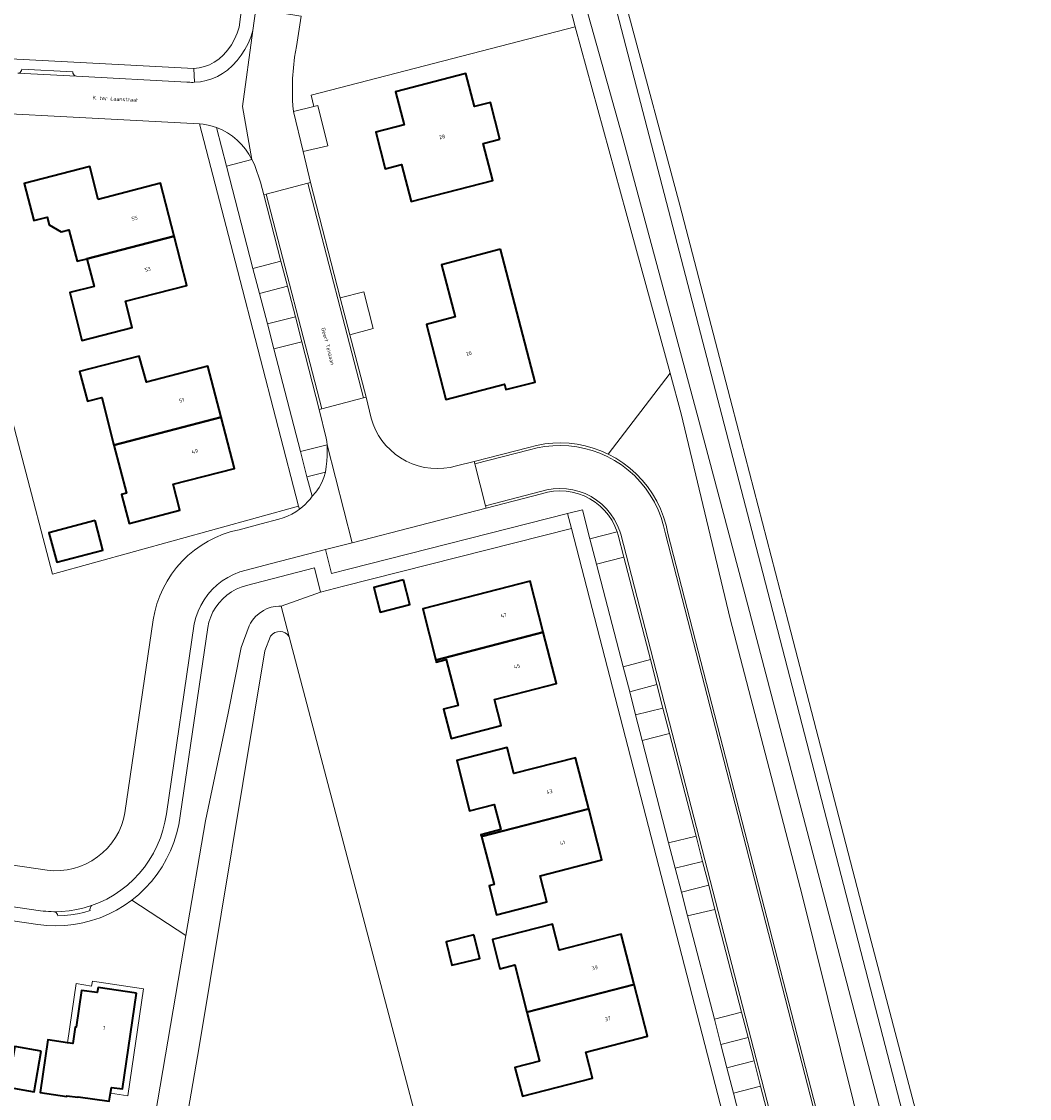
# Model space of a CAD drawing. Header units: metres. Extents: x 229229 to 231729, y 593167 to 595667.
# Tile 258 of 265: x 231159 to 231277, y 595137 to 595264. Entities that reach past the tile are written whole.
import ezdxf
from ezdxf.enums import TextEntityAlignment as Align

# ---------------------------------------------------------------- set-up
doc = ezdxf.new("R2010")
doc.units = ezdxf.units.M
for name, color, linetype, lineweight in [('B-WE-GR-GRAS-GV', 60, 'Continuous', 13), ('B-WE-GR-GROENVOORZIENING-GV', 80, 'Continuous', 18), ('B-WE-OG-BEBOUWING-GV', 7, 'Continuous', 35), ('B-WE-OG-BEBOUWING-T18', 10, 'Continuous', 18), ('B-WE-OG-BEBOUWING_LUIFEL-GV', 7, 'Continuous', 18), ('B-WE-OG-TERREIN_ERF-GV', 7, 'Continuous', 18), ('B-WE-OG-TOPOGRAFIE-T18', 10, 'Continuous', 18), ('B-WE-OG-WATER-GV', 130, 'Continuous', 18), ('B-WE-OG-WATER_SLOOT-GV', 120, 'Continuous', 18), ('B-WE-VH-VERHARDING_GESLOTEN-GV', 252, 'Continuous', 18), ('B-WE-VH-VERHARDING_OPEN-GV', 252, 'Continuous', 18)]:
    doc.layers.add(name, color=color, linetype=linetype, lineweight=lineweight)
doc.styles.add('NLCS-ISO-M250-T18', font='NLCS-ISO.ttf', dxfattribs={"height": 0.45})

msp = doc.modelspace()

# ---------------------------------------------------------------- linework, layer by layer
at = {"layer": 'B-WE-GR-GRAS-GV'}
msp.add_lwpolyline([(231230.128, 595265.093), (231236.249, 595242.38), (231242.413, 595218.668), (231249.073, 595193.108), (231257.975, 595158.725), (231264.68, 595133.27)], dxfattribs=at)
at = {"layer": 'B-WE-GR-GROENVOORZIENING-GV'}
for points in [[(231191.577, 595264.651), (231191.011, 595261.101), (231190.8, 595259.845), (231190.65, 595258.58), (231190.559, 595257.31), (231190.53, 595256.036), (231190.561, 595254.763), (231190.602, 595254.085), (231190.658, 595253.443), (231193.081, 595254.025), (231192.766, 595255.336), (231223.905, 595263.422), (231223.331, 595265.527)], [(231147.367, 595166.033), (231161.598, 595163.947), (231162.382, 595163.887), (231163.168, 595163.902), (231163.949, 595163.991), (231164.719, 595164.154), (231165.469, 595164.389), (231166.194, 595164.694), (231166.886, 595165.066), (231167.54, 595165.502), (231168.15, 595165.999), (231168.71, 595166.55), (231169.216, 595167.153), (231169.662, 595167.8), (231170.044, 595168.487), (231170.36, 595169.207), (231170.606, 595169.954), (231170.78, 595170.721), (231174.112, 595193.468), (231174.299, 595194.428), (231174.558, 595195.37), (231174.888, 595196.29), (231175.286, 595197.183), (231175.752, 595198.043), (231176.281, 595198.865), (231176.871, 595199.644), (231177.518, 595200.377), (231178.219, 595201.058), (231178.97, 595201.684), (231179.766, 595202.252), (231180.603, 595202.757), (231181.475, 595203.198), (231182.379, 595203.571), (231183.308, 595203.874), (231184.258, 595204.106), (231186.865, 595204.798), (231188.937, 595205.348), (231189.461, 595205.501), (231189.972, 595205.696), (231190.465, 595205.93), (231190.938, 595206.204), (231191.388, 595206.514), (231191.27, 595206.875), (231162.239, 595198.865), (231155.049, 595226.223)], [(231258.213, 595130.618), (231250.669, 595160.99), (231242.169, 595193.588), (231236.414, 595217.76), (231235.095, 595222.558), (231227.794, 595213.014), (231228.684, 595212.533), (231229.533, 595211.984), (231230.337, 595211.37), (231231.091, 595210.695), (231231.79, 595209.964), (231232.429, 595209.18), (231233.005, 595208.349), (231233.515, 595207.475), (231233.954, 595206.564), (231234.322, 595205.621), (231234.614, 595204.653), (231234.83, 595203.665), (231261.777, 595099.191)]]:
    msp.add_lwpolyline(points, dxfattribs=at)
for points in [[(231185.88, 595234.913), (231189.19, 595235.777), (231187.153, 595243.617), (231186.764, 595245.08), (231186.1, 595247.067), (231185.937, 595247.416), (231185.758, 595247.757), (231182.75, 595246.99)], [(231186.653, 595231.965), (231187.583, 595228.393), (231190.886, 595229.22), (231189.959, 595232.811)], [(231191.647, 595226.268), (231188.349, 595225.417), (231191.48, 595213.322), (231194.623, 595214.125), (231194.578, 595214.517), (231194.516, 595214.906), (231193.704, 595218.297)], [(231194.443, 595210.906), (231192.256, 595210.352), (231192.878, 595208.039), (231193.314, 595208.536), (231193.693, 595209.078), (231194.01, 595209.658), (231194.261, 595210.27)], [(231222.99, 595205.994), (231224.742, 595206.438), (231225.638, 595203.028), (231228.866, 595203.846), (231228.59, 595204.533), (231228.245, 595205.188), (231227.834, 595205.803), (231227.361, 595206.372), (231226.832, 595206.89), (231226.252, 595207.35), (231225.628, 595207.748), (231224.966, 595208.079), (231224.273, 595208.339), (231223.557, 595208.527), (231222.826, 595208.639), (231222.087, 595208.675), (231221.348, 595208.635), (231220.617, 595208.518), (231219.902, 595208.326), (231213.394, 595206.634), (231197.599, 595202.567), (231194.427, 595201.75), (231195.139, 595198.945), (231197.312, 595199.488)], [(231232.772, 595188.788), (231229.65, 595200.877), (231226.411, 595200.053), (231229.555, 595187.946)], [(231182.944, 595182.484), (231184.483, 595190.21), (231185.439, 595192.783), (231185.599, 595193.082), (231185.838, 595193.446), (231186.197, 595193.873), (231186.599, 595194.237), (231187.11, 595194.58), (231187.554, 595194.796), (231188.039, 595194.957), (231188.483, 595195.047), (231188.923, 595195.083), (231189.211, 595195.079), (231193.837, 595196.749), (231193.125, 595199.603), (231185.131, 595197.533), (231184.51, 595197.342), (231183.912, 595197.086), (231183.345, 595196.769), (231182.814, 595196.394), (231182.326, 595195.966), (231181.885, 595195.488), (231181.496, 595194.967), (231181.165, 595194.408), (231180.894, 595193.817), (231180.687, 595193.201), (231180.546, 595192.567), (231177.303, 595170.344), (231177.13, 595169.288), (231176.882, 595168.248), (231176.559, 595167.228), (231176.164, 595166.235), (231175.698, 595165.272), (231175.164, 595164.345), (231174.564, 595163.459), (231173.902, 595162.619), (231173.182, 595161.829), (231172.406, 595161.093), (231171.579, 595160.414), (231177.954, 595156.228), (231180.266, 595169.78)], [(231234.254, 595183.052), (231233.537, 595185.829), (231230.326, 595184.983), (231231.02, 595182.255)], [(231238.151, 595167.966), (231235.025, 595180.066), (231231.794, 595179.251), (231234.921, 595167.163)], [(231239.644, 595162.186), (231238.922, 595164.98), (231235.692, 595164.166), (231236.43, 595161.351)], [(231243.516, 595147.196), (231240.386, 595159.313), (231237.153, 595158.559), (231240.311, 595146.368)], [(231244.994, 595141.474), (231244.286, 595144.212), (231241.084, 595143.387), (231241.803, 595140.628)], [(231248.885, 595126.409), (231245.766, 595138.483), (231242.572, 595137.654), (231245.695, 595125.584), (231245.7, 595125.585)]]:
    msp.add_lwpolyline(points, close=True, dxfattribs=at)
at = {"layer": 'B-WE-OG-BEBOUWING-GV'}
for points in [[(231215.003, 595250.158), (231213.92, 595254.5), (231212.003, 595254.003), (231210.995, 595257.892), (231202.716, 595255.747), (231203.703, 595251.867), (231200.373, 595251.008), (231201.476, 595246.656), (231203.402, 595247.16), (231204.535, 595242.808), (231214.18, 595245.289), (231213.056, 595249.657)], [(231167.635, 595243.051), (231166.624, 595246.952), (231158.882, 595244.938), (231160.021, 595240.581), (231161.59, 595240.973), (231161.838, 595240.051), (231163.256, 595239.227), (231164.178, 595239.463), (231165.155, 595235.765), (231166.297, 595236.066), (231176.591, 595238.712), (231174.986, 595244.955)], [(231166.297, 595236.066), (231167.137, 595232.794), (231164.284, 595232.072), (231164.841, 595229.869), (231165.71, 595226.432), (231171.619, 595227.963), (231170.853, 595231.041), (231178.084, 595232.901), (231176.591, 595238.712)], [(231215.08, 595237.179), (231208.112, 595235.359), (231209.722, 595229.197), (231206.338, 595228.313), (231208.651, 595219.46), (231215.551, 595221.255), (231215.714, 595220.624), (231219.171, 595221.52)], [(231169.484, 595214.092), (231182.127, 595217.357), (231180.569, 595223.38), (231173.322, 595221.514), (231172.453, 595224.575), (231165.412, 595222.75), (231166.376, 595219.272), (231168.036, 595219.702)], [(231182.127, 595217.357), (231169.484, 595214.092), (231170.949, 595208.42), (231170.385, 595208.27), (231171.278, 595204.851), (231177.26, 595206.388), (231176.464, 595209.465), (231183.686, 595211.333)], [(231167.264, 595205.181), (231161.816, 595203.749), (231162.733, 595200.26), (231168.181, 595201.692)], [(231203.638, 595198.201), (231200.153, 595197.304), (231200.903, 595194.391), (231204.388, 595195.288)], [(231207.452, 595188.703), (231220.123, 595191.999), (231218.571, 595198.016), (231205.935, 595194.758)], [(231220.123, 595191.999), (231207.452, 595188.703), (231207.505, 595188.492), (231208.661, 595188.782), (231210.103, 595183.379), (231208.36, 595182.93), (231209.247, 595179.492), (231215.177, 595181.022), (231214.387, 595184.087), (231221.679, 595185.967)], [(231212.833, 595167.904), (231225.501, 595171.186), (231223.95, 595177.212), (231216.658, 595175.336), (231215.869, 595178.401), (231209.938, 595176.875), (231211.434, 595170.956), (231214.339, 595171.705), (231215.119, 595168.725), (231212.779, 595168.11)], [(231212.833, 595167.904), (231214.323, 595162.24), (231213.733, 595162.086), (231214.622, 595158.688), (231220.548, 595160.213), (231219.76, 595163.278), (231227.053, 595165.154), (231225.501, 595171.186)], [(231218.193, 595147.199), (231230.847, 595150.468), (231229.314, 595156.407), (231222.022, 595154.524), (231221.231, 595157.589), (231214.134, 595155.756), (231215.022, 595152.319), (231216.764, 595152.769)], [(231211.952, 595156.305), (231208.688, 595155.511), (231209.363, 595152.737), (231212.627, 595153.531)], [(231172.16, 595149.427), (231167.605, 595150.092), (231167.505, 595149.505), (231165.665, 595149.767), (231165.02, 595145.414), (231164.911, 595145.426), (231164.633, 595143.494), (231164.011, 595143.588), (231161.681, 595143.941), (231160.765, 595137.708), (231163.909, 595137.238), (231163.941, 595137.338), (231165.226, 595137.158), (231165.25, 595137.219), (231168.938, 595136.687), (231169.088, 595137.629), (231169.199, 595138.33), (231170.501, 595138.154)], [(231230.847, 595150.468), (231218.193, 595147.199), (231219.675, 595141.423), (231216.79, 595140.678), (231217.667, 595137.281), (231225.925, 595139.414), (231225.134, 595142.478), (231232.424, 595144.361)], [(231160.895, 595142.604), (231157.785, 595143.14), (231156.958, 595138.344), (231160.068, 595137.808)]]:
    msp.add_lwpolyline(points, close=True, dxfattribs=at)
at = {"layer": 'B-WE-OG-BEBOUWING_LUIFEL-GV'}
msp.add_lwpolyline([(231172.967, 595149.934), (231166.937, 595150.869), (231166.844, 595150.281), (231165.012, 595150.571), (231164.011, 595143.588), (231164.633, 595143.494), (231164.911, 595145.426), (231165.02, 595145.414), (231165.665, 595149.767), (231167.505, 595149.505), (231167.605, 595150.092), (231172.16, 595149.427), (231170.501, 595138.154), (231169.199, 595138.33), (231169.088, 595137.629), (231171.113, 595137.331)], close=True, dxfattribs=at)
at = {"layer": 'B-WE-OG-TERREIN_ERF-GV'}
for points in [[(231149.797, 595260.049), (231178.91, 595258.511), (231179.542, 595258.58), (231180.16, 595258.724), (231180.757, 595258.943), (231181.322, 595259.232), (231181.849, 595259.587), (231182.406, 595260.107), (231182.906, 595260.68), (231183.346, 595261.302), (231183.719, 595261.965), (231184.023, 595262.663), (231184.254, 595263.389), (231184.576, 595265.803)], [(231155.049, 595226.223), (231162.239, 595198.865), (231191.27, 595206.875), (231184.049, 595234.715), (231179.594, 595251.987), (231140.801, 595254.007)], [(231173.432, 595129.713), (231177.954, 595156.228), (231171.579, 595160.414), (231170.705, 595159.797), (231169.79, 595159.244), (231168.836, 595158.759), (231167.851, 595158.343), (231166.838, 595158), (231165.802, 595157.731), (231164.751, 595157.537), (231163.687, 595157.42), (231162.619, 595157.379), (231161.55, 595157.416), (231160.486, 595157.529), (231120.429, 595163.389)]]:
    msp.add_lwpolyline(points, dxfattribs=at)
for points in [[(231229.895, 595241.472), (231223.905, 595263.422), (231192.766, 595255.336), (231193.081, 595254.025), (231193.524, 595254.132), (231194.72, 595249.396), (231191.793, 595248.693), (231192.665, 595245.065), (231196.189, 595231.443), (231198.959, 595232.16), (231200.081, 595227.82), (231197.312, 595227.103), (231199.22, 595219.726), (231199.838, 595217.251), (231200.062, 595216.553), (231200.35, 595215.878), (231200.699, 595215.232), (231201.105, 595214.622), (231201.566, 595214.051), (231202.095, 595213.503), (231202.674, 595213.006), (231203.297, 595212.567), (231203.959, 595212.189), (231204.653, 595211.874), (231205.374, 595211.627), (231206.115, 595211.448), (231206.87, 595211.341), (231207.631, 595211.305), (231208.392, 595211.341), (231209.147, 595211.449), (231209.888, 595211.627), (231211.994, 595212.165), (231218.417, 595213.808), (231219.35, 595214.047), (231220.298, 595214.215), (231221.256, 595214.313), (231222.218, 595214.339), (231223.18, 595214.294), (231224.136, 595214.177), (231225.081, 595213.989), (231226.008, 595213.732), (231226.915, 595213.406), (231227.794, 595213.014), (231235.095, 595222.558)], [(231204.535, 595242.808), (231203.402, 595247.16), (231201.476, 595246.656), (231200.373, 595251.008), (231203.703, 595251.867), (231202.716, 595255.747), (231210.995, 595257.892), (231212.003, 595254.003), (231213.92, 595254.5), (231215.003, 595250.158), (231213.056, 595249.657), (231214.18, 595245.289)], [(231163.256, 595239.227), (231161.838, 595240.051), (231161.59, 595240.973), (231160.021, 595240.581), (231158.882, 595244.938), (231166.624, 595246.952), (231167.635, 595243.051), (231174.986, 595244.955), (231176.591, 595238.712), (231178.084, 595232.901), (231170.853, 595231.041), (231171.619, 595227.963), (231165.71, 595226.432), (231164.841, 595229.869), (231164.284, 595232.072), (231167.137, 595232.794), (231166.297, 595236.066), (231165.155, 595235.765), (231164.178, 595239.463)], [(231208.112, 595235.359), (231215.08, 595237.179), (231219.171, 595221.52), (231215.714, 595220.624), (231215.551, 595221.255), (231208.651, 595219.46), (231206.338, 595228.313), (231209.722, 595229.197)], [(231168.036, 595219.702), (231166.376, 595219.272), (231165.412, 595222.75), (231172.453, 595224.575), (231173.322, 595221.514), (231180.569, 595223.38), (231182.127, 595217.357), (231183.686, 595211.333), (231176.464, 595209.465), (231177.26, 595206.388), (231171.278, 595204.851), (231170.385, 595208.27), (231170.949, 595208.42), (231169.484, 595214.092)], [(231167.264, 595205.181), (231168.181, 595201.692), (231162.733, 595200.26), (231161.816, 595203.749)], [(231223.443, 595204.245), (231196.568, 595197.43), (231193.837, 595196.749), (231189.211, 595195.079), (231190.163, 595191.472), (231211.762, 595109.471), (231213.664, 595103.544), (231214.406, 595102.202), (231215.206, 595100.894), (231216.061, 595099.621), (231216.97, 595098.386), (231217.932, 595097.191), (231218.944, 595096.039), (231220.005, 595094.932), (231221.113, 595093.872), (231222.265, 595092.86), (231222.741, 595092.466), (231223.227, 595092.078), (231225.748, 595090.478), (231226.123, 595090.101), (231230.381, 595091.189), (231251.316, 595096.539)], [(231200.903, 595194.391), (231200.153, 595197.304), (231203.638, 595198.201), (231204.388, 595195.288)], [(231207.452, 595188.703), (231205.935, 595194.758), (231218.571, 595198.016), (231220.123, 595191.999), (231221.679, 595185.967), (231214.387, 595184.087), (231215.177, 595181.022), (231209.247, 595179.492), (231208.36, 595182.93), (231210.103, 595183.379), (231208.661, 595188.782), (231207.505, 595188.492)], [(231212.833, 595167.904), (231212.779, 595168.11), (231215.119, 595168.725), (231214.339, 595171.705), (231211.434, 595170.956), (231209.938, 595176.875), (231215.869, 595178.401), (231216.658, 595175.336), (231223.95, 595177.212), (231225.501, 595171.186), (231227.053, 595165.154), (231219.76, 595163.278), (231220.548, 595160.213), (231214.622, 595158.688), (231213.733, 595162.086), (231214.323, 595162.24)], [(231218.193, 595147.199), (231216.764, 595152.769), (231215.022, 595152.319), (231214.134, 595155.756), (231221.231, 595157.589), (231222.022, 595154.524), (231229.314, 595156.407), (231230.847, 595150.468), (231232.424, 595144.361), (231225.134, 595142.478), (231225.925, 595139.414), (231217.667, 595137.281), (231216.79, 595140.678), (231219.675, 595141.423)], [(231209.363, 595152.737), (231208.688, 595155.511), (231211.952, 595156.305), (231212.627, 595153.531)], [(231167.605, 595150.092), (231172.16, 595149.427), (231170.501, 595138.154), (231169.199, 595138.33), (231169.088, 595137.629), (231168.938, 595136.687), (231165.25, 595137.219), (231165.226, 595137.158), (231163.941, 595137.338), (231163.909, 595137.238), (231160.765, 595137.708), (231161.681, 595143.941), (231164.011, 595143.588), (231164.633, 595143.494), (231164.911, 595145.426), (231165.02, 595145.414), (231165.665, 595149.767), (231167.505, 595149.505)], [(231157.785, 595143.14), (231160.895, 595142.604), (231160.068, 595137.808), (231156.958, 595138.344)]]:
    msp.add_lwpolyline(points, close=True, dxfattribs=at)
at = {"layer": 'B-WE-OG-WATER-GV'}
for points in [[(231223.918, 595270.218), (231229.534, 595250.289), (231238.509, 595216.808), (231244.268, 595195.213), (231272.735, 595086.6)], [(231277.486, 595077.48), (231245.768, 595200.09), (231228.341, 595267.081)]]:
    msp.add_lwpolyline(points, dxfattribs=at)
msp.add_lwpolyline([(231190.163, 595191.472), (231189.959, 595191.724), (231189.701, 595191.92), (231189.403, 595192.048), (231189.083, 595192.1), (231188.76, 595192.073), (231188.453, 595191.97), (231188.18, 595191.795), (231187.957, 595191.56), (231187.288, 595189.826), (231179.546, 595143.128), (231177.501, 595131.297), (231176.297, 595127.721), (231175.953, 595127.001), (231175.553, 595126.31), (231175.099, 595125.654), (231174.593, 595125.036), (231174.04, 595124.46), (231173.443, 595123.931), (231172.805, 595123.451), (231172.13, 595123.024), (231171.424, 595122.652), (231213.664, 595103.544), (231211.762, 595109.471)], close=True, dxfattribs=at)
at = {"layer": 'B-WE-OG-WATER_SLOOT-GV'}
for points in [[(231272.735, 595086.6), (231244.268, 595195.213), (231238.509, 595216.808), (231229.534, 595250.289), (231223.918, 595270.218)], [(231228.341, 595267.081), (231245.768, 595200.09), (231277.486, 595077.48)], [(231223.331, 595265.527), (231223.905, 595263.422), (231229.895, 595241.472), (231235.095, 595222.558), (231236.414, 595217.76), (231242.169, 595193.588), (231250.669, 595160.99), (231258.213, 595130.618)], [(231264.68, 595133.27), (231257.975, 595158.725), (231249.073, 595193.108), (231242.413, 595218.668), (231236.249, 595242.38), (231230.128, 595265.093)], [(231177.501, 595131.297), (231179.546, 595143.128), (231187.288, 595189.826), (231187.957, 595191.56), (231188.18, 595191.795), (231188.453, 595191.97), (231188.76, 595192.073), (231189.083, 595192.1), (231189.403, 595192.048), (231189.701, 595191.92), (231189.959, 595191.724), (231190.163, 595191.472), (231189.211, 595195.079), (231188.923, 595195.083), (231188.483, 595195.047), (231188.039, 595194.957), (231187.554, 595194.796), (231187.11, 595194.58), (231186.599, 595194.237), (231186.197, 595193.873), (231185.838, 595193.446), (231185.599, 595193.082), (231185.439, 595192.783), (231184.483, 595190.21), (231182.944, 595182.484), (231180.266, 595169.78), (231177.954, 595156.228), (231173.432, 595129.713)]]:
    msp.add_lwpolyline(points, dxfattribs=at)
at = {"layer": 'B-WE-VH-VERHARDING_GESLOTEN-GV'}
for points in [[(231190.561, 595254.763), (231190.53, 595256.036), (231190.559, 595257.31), (231190.65, 595258.58), (231190.8, 595259.845), (231191.011, 595261.101), (231191.577, 595264.651), (231191.281, 595264.7), (231186.206, 595265.543), (231185.85, 595262.972), (231184.635, 595254.028), (231185.758, 595247.757), (231185.937, 595247.416), (231186.1, 595247.067), (231186.764, 595245.08), (231187.153, 595243.617), (231187.443, 595243.693), (231192.375, 595244.989), (231192.665, 595245.065), (231191.793, 595248.693), (231190.661, 595253.408), (231190.658, 595253.443), (231190.602, 595254.085)], [(231192.375, 595244.989), (231187.443, 595243.693), (231193.994, 595218.372), (231198.93, 595219.651)]]:
    msp.add_lwpolyline(points, close=True, dxfattribs=at)
msp.add_lwpolyline([(231261.49, 595099.103), (231234.535, 595203.612), (231234.324, 595204.577), (231234.038, 595205.523), (231233.679, 595206.444), (231233.25, 595207.334), (231232.752, 595208.187), (231232.189, 595208.999), (231231.565, 595209.765), (231230.882, 595210.48), (231230.146, 595211.139), (231229.361, 595211.738), (231228.531, 595212.275), (231227.662, 595212.745), (231226.802, 595213.128), (231225.915, 595213.447), (231225.008, 595213.698), (231224.084, 595213.881), (231223.149, 595213.995), (231222.209, 595214.039), (231221.267, 595214.013), (231220.33, 595213.917), (231219.403, 595213.751), (231218.491, 595213.517), (231212.068, 595211.874), (231213.32, 595206.925), (231219.809, 595208.611), (231220.554, 595208.811), (231221.315, 595208.933), (231222.086, 595208.975), (231222.856, 595208.938), (231223.618, 595208.821), (231224.364, 595208.625), (231225.086, 595208.354), (231225.776, 595208.009), (231226.427, 595207.595), (231227.031, 595207.115), (231227.582, 595206.576), (231228.075, 595205.982), (231228.503, 595205.341), (231228.863, 595204.659), (231229.15, 595203.943), (231229.269, 595203.559), (231250.674, 595120.681)], dxfattribs=at)
at = {"layer": 'B-WE-VH-VERHARDING_OPEN-GV'}
for points in [[(231184.576, 595265.803), (231184.254, 595263.389), (231184.023, 595262.663), (231183.719, 595261.965), (231183.346, 595261.302), (231182.906, 595260.68), (231182.406, 595260.107), (231181.849, 595259.587), (231181.322, 595259.232), (231180.757, 595258.943), (231180.16, 595258.724), (231179.542, 595258.58), (231178.91, 595258.511), (231178.973, 595256.871), (231179.675, 595256.934), (231180.367, 595257.071), (231181.041, 595257.278), (231181.689, 595257.554), (231182.306, 595257.897), (231182.883, 595258.301), (231183.477, 595258.842), (231184.02, 595259.433), (231184.509, 595260.07), (231184.94, 595260.748), (231185.309, 595261.461), (231185.613, 595262.205), (231185.85, 595262.972), (231186.206, 595265.543)], [(231140.801, 595254.007), (231179.594, 595251.987), (231179.998, 595251.938), (231180.4, 595251.868), (231180.796, 595251.777), (231181.188, 595251.665), (231181.573, 595251.532), (231182.236, 595251.248), (231182.869, 595250.902), (231183.467, 595250.499), (231184.024, 595250.042), (231184.536, 595249.534), (231184.999, 595248.981), (231185.407, 595248.387), (231185.758, 595247.757), (231184.635, 595254.028), (231185.85, 595262.972), (231185.613, 595262.205), (231185.309, 595261.461), (231184.94, 595260.748), (231184.509, 595260.07), (231184.02, 595259.433), (231183.477, 595258.842), (231182.883, 595258.301), (231182.306, 595257.897), (231181.689, 595257.554), (231181.041, 595257.278), (231180.367, 595257.071), (231179.675, 595256.934), (231178.973, 595256.871), (231178.798, 595256.866), (231178.623, 595256.866), (231178.448, 595256.871), (231178.273, 595256.88), (231178.099, 595256.894), (231165.055, 595257.576), (231158.13, 595257.938)], [(231158.514, 595258.135), (231158.582, 595258.267), (231158.605, 595258.414), (231164.632, 595258.099), (231164.64, 595257.95), (231164.693, 595257.811), (231164.787, 595257.696), (231164.911, 595257.615), (231165.055, 595257.576), (231178.099, 595256.894), (231178.273, 595256.88), (231178.448, 595256.871), (231178.623, 595256.866), (231178.798, 595256.866), (231178.973, 595256.871), (231178.91, 595258.511), (231149.797, 595260.049)], [(231152.532, 595160.379), (231160.825, 595159.166), (231161.14, 595159.129), (231161.457, 595159.098), (231161.773, 595159.075), (231162.091, 595159.06), (231162.408, 595159.051), (231163.313, 595159.071), (231164.214, 595159.153), (231165.108, 595159.296), (231165.989, 595159.5), (231166.855, 595159.764), (231167.767, 595160.121), (231168.65, 595160.544), (231169.5, 595161.031), (231170.311, 595161.579), (231171.081, 595162.185), (231171.803, 595162.846), (231172.475, 595163.558), (231173.093, 595164.318), (231173.654, 595165.121), (231174.154, 595165.963), (231174.591, 595166.84), (231174.962, 595167.746), (231175.266, 595168.677), (231175.501, 595169.628), (231175.665, 595170.593), (231178.955, 595192.999), (231179.145, 595193.75), (231179.404, 595194.479), (231179.732, 595195.18), (231180.124, 595195.848), (231180.577, 595196.476), (231181.087, 595197.058), (231181.65, 595197.589), (231182.26, 595198.066), (231182.913, 595198.482), (231183.602, 595198.835), (231184.321, 595199.122), (231185.064, 595199.339), (231188.072, 595200.113), (231194.427, 595201.75), (231197.599, 595202.567), (231194.623, 595214.125), (231194.637, 595213.479), (231194.626, 595212.834), (231194.59, 595212.189), (231194.529, 595211.546), (231194.443, 595210.906), (231194.261, 595210.27), (231194.01, 595209.658), (231193.693, 595209.078), (231193.314, 595208.536), (231192.878, 595208.039), (231192.612, 595207.705), (231192.329, 595207.384), (231192.03, 595207.078), (231191.716, 595206.788), (231191.388, 595206.514), (231190.938, 595206.204), (231190.465, 595205.93), (231189.972, 595205.696), (231189.461, 595205.501), (231188.937, 595205.348), (231186.865, 595204.798), (231184.258, 595204.106), (231183.308, 595203.874), (231182.379, 595203.571), (231181.475, 595203.198), (231180.603, 595202.757), (231179.766, 595202.252), (231178.97, 595201.684), (231178.219, 595201.058), (231177.518, 595200.377), (231176.871, 595199.644), (231176.281, 595198.865), (231175.752, 595198.043), (231175.286, 595197.183), (231174.888, 595196.29), (231174.558, 595195.37), (231174.299, 595194.428), (231174.112, 595193.468), (231170.78, 595170.721), (231170.606, 595169.954), (231170.36, 595169.207), (231170.044, 595168.487), (231169.662, 595167.8), (231169.216, 595167.153), (231168.71, 595166.55), (231168.15, 595165.999), (231167.54, 595165.502), (231166.886, 595165.066), (231166.194, 595164.694), (231165.469, 595164.389), (231164.719, 595164.154), (231163.949, 595163.991), (231163.168, 595163.902), (231162.382, 595163.887), (231161.598, 595163.947), (231147.367, 595166.033)], [(231261.777, 595099.191), (231234.83, 595203.665), (231234.614, 595204.653), (231234.322, 595205.621), (231233.954, 595206.564), (231233.515, 595207.475), (231233.005, 595208.349), (231232.429, 595209.18), (231231.79, 595209.964), (231231.091, 595210.695), (231230.337, 595211.37), (231229.533, 595211.984), (231228.684, 595212.533), (231227.794, 595213.014), (231226.915, 595213.406), (231226.008, 595213.732), (231225.081, 595213.989), (231224.136, 595214.177), (231223.18, 595214.294), (231222.218, 595214.339), (231221.256, 595214.313), (231220.298, 595214.215), (231219.35, 595214.047), (231218.417, 595213.808), (231211.994, 595212.165), (231212.068, 595211.874), (231218.491, 595213.517), (231219.403, 595213.751), (231220.33, 595213.917), (231221.267, 595214.013), (231222.209, 595214.039), (231223.149, 595213.995), (231224.084, 595213.881), (231225.008, 595213.698), (231225.915, 595213.447), (231226.802, 595213.128), (231227.662, 595212.745), (231228.531, 595212.275), (231229.361, 595211.738), (231230.146, 595211.139), (231230.882, 595210.48), (231231.565, 595209.765), (231232.189, 595208.999), (231232.752, 595208.187), (231233.25, 595207.334), (231233.679, 595206.444), (231234.038, 595205.523), (231234.324, 595204.577), (231234.535, 595203.612), (231261.49, 595099.103)], [(231250.674, 595120.681), (231229.269, 595203.559), (231229.15, 595203.943), (231228.863, 595204.659), (231228.503, 595205.341), (231228.075, 595205.982), (231227.582, 595206.576), (231227.031, 595207.115), (231226.427, 595207.595), (231225.776, 595208.009), (231225.086, 595208.354), (231224.364, 595208.625), (231223.618, 595208.821), (231222.856, 595208.938), (231222.086, 595208.975), (231221.315, 595208.933), (231220.554, 595208.811), (231219.809, 595208.611), (231213.32, 595206.925), (231213.394, 595206.634), (231219.902, 595208.326), (231220.617, 595208.518), (231221.348, 595208.635), (231222.087, 595208.675), (231222.826, 595208.639), (231223.557, 595208.527), (231224.273, 595208.339), (231224.966, 595208.079), (231225.628, 595207.748), (231226.252, 595207.35), (231226.832, 595206.89), (231227.361, 595206.372), (231227.834, 595205.803), (231228.245, 595205.188), (231228.59, 595204.533), (231228.866, 595203.846), (231228.98, 595203.477), (231229.65, 595200.877), (231232.772, 595188.788), (231233.537, 595185.829), (231234.254, 595183.052), (231235.025, 595180.066), (231238.151, 595167.966), (231238.922, 595164.98), (231239.644, 595162.186), (231240.386, 595159.313), (231243.516, 595147.196), (231244.286, 595144.212), (231244.994, 595141.474), (231245.766, 595138.483), (231248.885, 595126.409)], [(231120.429, 595163.389), (231160.486, 595157.529), (231161.55, 595157.416), (231162.619, 595157.379), (231163.687, 595157.42), (231164.751, 595157.537), (231165.802, 595157.731), (231166.838, 595158), (231167.851, 595158.343), (231168.836, 595158.759), (231169.79, 595159.244), (231170.705, 595159.797), (231171.579, 595160.414), (231172.406, 595161.093), (231173.182, 595161.829), (231173.902, 595162.619), (231174.564, 595163.459), (231175.164, 595164.345), (231175.698, 595165.272), (231176.164, 595166.235), (231176.559, 595167.228), (231176.882, 595168.248), (231177.13, 595169.288), (231177.303, 595170.344), (231180.546, 595192.567), (231180.687, 595193.201), (231180.894, 595193.817), (231181.165, 595194.408), (231181.496, 595194.967), (231181.885, 595195.488), (231182.326, 595195.966), (231182.814, 595196.394), (231183.345, 595196.769), (231183.912, 595197.086), (231184.51, 595197.342), (231185.131, 595197.533), (231193.125, 595199.603), (231193.837, 595196.749), (231196.568, 595197.43), (231223.443, 595204.245), (231222.99, 595205.994), (231197.312, 595199.488), (231195.139, 595198.945), (231194.427, 595201.75), (231188.072, 595200.113), (231185.064, 595199.339), (231184.321, 595199.122), (231183.602, 595198.835), (231182.913, 595198.482), (231182.26, 595198.066), (231181.65, 595197.589), (231181.087, 595197.058), (231180.577, 595196.476), (231180.124, 595195.848), (231179.732, 595195.18), (231179.404, 595194.479), (231179.145, 595193.75), (231178.955, 595192.999), (231175.665, 595170.593), (231175.501, 595169.628), (231175.266, 595168.677), (231174.962, 595167.746), (231174.591, 595166.84), (231174.154, 595165.963), (231173.654, 595165.121), (231173.093, 595164.318), (231172.475, 595163.558), (231171.803, 595162.846), (231171.081, 595162.185), (231170.311, 595161.579), (231169.5, 595161.031), (231168.65, 595160.544), (231167.767, 595160.121), (231166.855, 595159.764), (231166.764, 595159.674), (231166.698, 595159.565), (231166.661, 595159.443), (231166.655, 595159.315), (231166.681, 595159.19), (231166.684, 595159.182), (231165.933, 595158.969), (231165.172, 595158.799), (231164.402, 595158.673), (231163.626, 595158.591), (231162.847, 595158.553), (231162.847, 595158.562), (231162.824, 595158.703), (231162.763, 595158.832), (231162.667, 595158.938), (231162.546, 595159.013), (231162.408, 595159.051), (231162.091, 595159.06), (231161.773, 595159.075), (231161.457, 595159.098), (231161.14, 595159.129), (231160.825, 595159.166), (231152.532, 595160.379)], [(231245.695, 595125.584), (231242.572, 595137.654), (231241.803, 595140.628), (231241.084, 595143.387), (231240.311, 595146.368), (231237.153, 595158.559), (231236.43, 595161.351), (231235.692, 595164.166), (231234.921, 595167.163), (231231.794, 595179.251), (231231.02, 595182.255), (231230.326, 595184.983), (231229.555, 595187.946), (231226.411, 595200.053), (231225.638, 595203.028), (231224.742, 595206.438), (231222.99, 595205.994), (231223.443, 595204.245), (231251.316, 595096.539)]]:
    msp.add_lwpolyline(points, dxfattribs=at)
for points in [[(231164.632, 595258.099), (231158.605, 595258.414), (231158.582, 595258.267), (231158.514, 595258.135), (231158.409, 595258.029), (231158.277, 595257.962), (231158.13, 595257.938), (231165.055, 595257.576), (231164.911, 595257.615), (231164.787, 595257.696), (231164.693, 595257.811), (231164.64, 595257.95)], [(231194.72, 595249.396), (231193.524, 595254.132), (231193.081, 595254.025), (231190.658, 595253.443), (231190.661, 595253.408), (231191.793, 595248.693)], [(231186.653, 595231.965), (231185.88, 595234.913), (231182.75, 595246.99), (231181.573, 595251.532), (231181.188, 595251.665), (231180.796, 595251.777), (231180.4, 595251.868), (231179.998, 595251.938), (231179.594, 595251.987), (231184.049, 595234.715), (231191.27, 595206.875), (231191.388, 595206.514), (231191.716, 595206.788), (231192.03, 595207.078), (231192.329, 595207.384), (231192.612, 595207.705), (231192.878, 595208.039), (231192.256, 595210.352), (231191.48, 595213.322), (231188.349, 595225.417), (231187.583, 595228.393)], [(231181.573, 595251.532), (231182.75, 595246.99), (231185.758, 595247.757), (231185.407, 595248.387), (231184.999, 595248.981), (231184.536, 595249.534), (231184.024, 595250.042), (231183.467, 595250.499), (231182.869, 595250.902), (231182.236, 595251.248)], [(231196.189, 595231.443), (231192.665, 595245.065), (231192.375, 595244.989), (231198.93, 595219.651), (231199.22, 595219.726), (231197.312, 595227.103)], [(231190.886, 595229.22), (231191.647, 595226.268), (231193.704, 595218.297), (231193.994, 595218.372), (231187.443, 595243.693), (231187.153, 595243.617), (231189.19, 595235.777), (231189.959, 595232.811)], [(231189.19, 595235.777), (231185.88, 595234.913), (231186.653, 595231.965), (231189.959, 595232.811)], [(231198.959, 595232.16), (231196.189, 595231.443), (231197.312, 595227.103), (231200.081, 595227.82)], [(231191.647, 595226.268), (231190.886, 595229.22), (231187.583, 595228.393), (231188.349, 595225.417)], [(231212.068, 595211.874), (231211.994, 595212.165), (231209.888, 595211.627), (231209.147, 595211.449), (231208.392, 595211.341), (231207.631, 595211.305), (231206.87, 595211.341), (231206.115, 595211.448), (231205.374, 595211.627), (231204.653, 595211.874), (231203.959, 595212.189), (231203.297, 595212.567), (231202.674, 595213.006), (231202.095, 595213.503), (231201.566, 595214.051), (231201.105, 595214.622), (231200.699, 595215.232), (231200.35, 595215.878), (231200.062, 595216.553), (231199.838, 595217.251), (231199.22, 595219.726), (231198.93, 595219.651), (231193.994, 595218.372), (231193.704, 595218.297), (231194.516, 595214.906), (231194.578, 595214.517), (231194.623, 595214.125), (231197.599, 595202.567), (231213.394, 595206.634), (231213.32, 595206.925)], [(231194.623, 595214.125), (231191.48, 595213.322), (231192.256, 595210.352), (231194.443, 595210.906), (231194.529, 595211.546), (231194.59, 595212.189), (231194.626, 595212.834), (231194.637, 595213.479)], [(231229.65, 595200.877), (231228.98, 595203.477), (231228.866, 595203.846), (231225.638, 595203.028), (231226.411, 595200.053)], [(231233.537, 595185.829), (231232.772, 595188.788), (231229.555, 595187.946), (231230.326, 595184.983)], [(231235.025, 595180.066), (231234.254, 595183.052), (231231.02, 595182.255), (231231.794, 595179.251)], [(231238.922, 595164.98), (231238.151, 595167.966), (231234.921, 595167.163), (231235.692, 595164.166)], [(231240.386, 595159.313), (231239.644, 595162.186), (231236.43, 595161.351), (231237.153, 595158.559)], [(231166.684, 595159.182), (231166.681, 595159.19), (231166.655, 595159.315), (231166.661, 595159.443), (231166.698, 595159.565), (231166.764, 595159.674), (231166.855, 595159.764), (231165.989, 595159.5), (231165.108, 595159.296), (231164.214, 595159.153), (231163.313, 595159.071), (231162.408, 595159.051), (231162.546, 595159.013), (231162.667, 595158.938), (231162.763, 595158.832), (231162.824, 595158.703), (231162.847, 595158.562), (231162.847, 595158.553), (231163.626, 595158.591), (231164.402, 595158.673), (231165.172, 595158.799), (231165.933, 595158.969)], [(231244.286, 595144.212), (231243.516, 595147.196), (231240.311, 595146.368), (231241.084, 595143.387)], [(231245.766, 595138.483), (231244.994, 595141.474), (231241.803, 595140.628), (231242.572, 595137.654)]]:
    msp.add_lwpolyline(points, close=True, dxfattribs=at)

# ---------------------------------------------------------------- texts
at = {"layer": 'B-WE-OG-BEBOUWING-T18', "style": 'NLCS-ISO-M250-T18'}
for s, rotation, p in [('28', 14, (231208.193, 595250.441)), ('55', 14.5, (231171.914, 595240.838)), ('53', 14.4, (231173.463, 595234.811)), ('26', 14.6, (231211.365, 595224.898)), ('51', 14.4, (231177.476, 595219.366)), ('49', 14.5, (231179.034, 595213.343)), ('47', 14.4, (231215.474, 595194.008)), ('45', 14.9, (231217.028, 595187.984)), ('43', 14.6, (231220.852, 595173.202)), ('41', 14.7, (231222.403, 595167.173)), ('39', 14.4, (231226.207, 595152.438)), ('37', 14.4, (231227.763, 595146.414)), ('1', 351.8, (231168.306, 595145.351))]:
    msp.add_text(s, height=0.45, rotation=rotation, dxfattribs=at).set_placement(p, align=Align.MIDDLE)
at = {"layer": 'B-WE-OG-TOPOGRAFIE-T18', "style": 'NLCS-ISO-M250-T18'}
for s, rotation, p in [('K. ter Laanstraat', 357, (231169.644, 595254.921)), ('Geert Teislaan', 284.5, (231194.729, 595225.74))]:
    msp.add_text(s, height=0.45, rotation=rotation, dxfattribs=at).set_placement(p, align=Align.MIDDLE)

doc.saveas('drawing.dxf')
